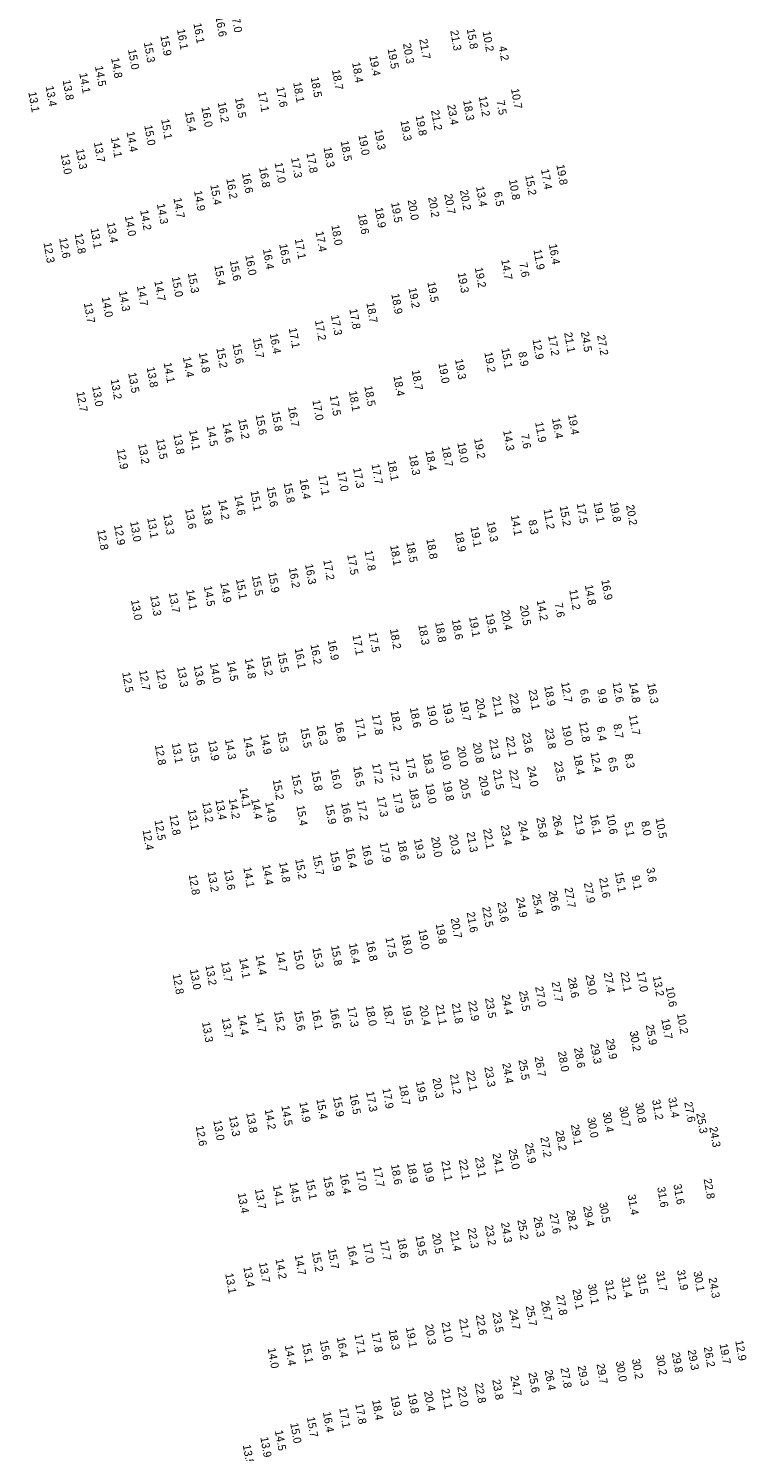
# Model space of a CAD drawing. Extents: x 1023796 to 1112670, y 656573 to 837340.
# Drawn here: x 1038312 to 1038760, y 808963 to 809853 of the extents above; entities that cross this region are included whole.
import ezdxf

# ---------------------------------------------------------------- set-up
doc = ezdxf.new("R2010")
doc.units = 0
doc.layers.add('V-TOPO-SOUN', color=7, linetype='Continuous')

msp = doc.modelspace()

# ---------------------------------------------------------------- texts
at = {"layer": 'V-TOPO-SOUN'}
for s, p in [('17.0 ', (1038438.18, 809862.63)), ('16.1 ', (1038414.68, 809855.79)), ('16.6 ', (1038428.47, 809859.95)), ('15.9 ', (1038394.02, 809848.04)), ('16.1 ', (1038404.42, 809852.01)), ('21.7 ', (1038555.87, 809845.92)), ('21.3 ', (1038575.22, 809851.24)), ('15.8 ', (1038585.53, 809852.28)), ('10.2 ', (1038595.47, 809850.69)), ('15.0 ', (1038373.79, 809839.46)), ('15.3 ', (1038383.72, 809843.81)), ('19.5 ', (1038536.06, 809839.93)), ('20.3 ', (1038545.66, 809843.11)), ('4.2', (1038605.49, 809841.34)), ('14.5 ', (1038353.16, 809828.95)), ('14.8 ', (1038363.26, 809834.08)), ('18.7 ', (1038501.31, 809826.72)), ('18.4 ', (1038513.89, 809831.24)), ('19.4 ', (1038524.64, 809835.45)), ('13.8 ', (1038332.93, 809820.26)), ('14.1 ', (1038343.34, 809824.58)), ('18.1 ', (1038477.07, 809818.79)), ('18.5 ', (1038488.01, 809822.04)), ('13.1 ', (1038311.5, 809812.82)), ('13.4 ', (1038322.34, 809816.42)), ('16.5 ', (1038440.69, 809809.18)), ('17.1 ', (1038455.07, 809812.88)), ('17.6 ', (1038466.53, 809815.92)), ('12.2 ', (1038593.06, 809810.05)), ('10.7 ', (1038613.21, 809814.87)), ('15.4 ', (1038409.42, 809800.5)), ('16.0 ', (1038419.71, 809803.45)), ('16.2 ', (1038429.9, 809806.38)), ('21.2 ', (1038563.23, 809801.4)), ('23.4 ', (1038573.35, 809804.85)), ('18.3 ', (1038583.26, 809807.54)), ('7.5', (1038604.15, 809807.43)), ('15.0 ', (1038383.97, 809792.01)), ('15.1 ', (1038394.54, 809795.84)), ('19.3 ', (1038544.11, 809794.87)), ('19.8 ', (1038553.6, 809798.09)), ('14.1 ', (1038363.11, 809784.41)), ('14.4 ', (1038372.89, 809787.95)), ('19.0 ', (1038517.83, 809785.93)), ('19.3 ', (1038527.84, 809789.33)), ('13.0 ', (1038331.74, 809774.01)), ('13.3 ', (1038341.24, 809777.16)), ('13.7 ', (1038352.47, 809781.39)), ('17.8 ', (1038485.35, 809774.78)), ('18.3 ', (1038496.01, 809778.29)), ('18.5 ', (1038506.71, 809782.18)), ('16.8 ', (1038455.71, 809765.66)), ('17.0 ', (1038465.47, 809768.61)), ('17.3 ', (1038475.72, 809771.7)), ('17.4 ', (1038631.95, 809764.53)), ('19.8 ', (1038641.59, 809767.36)), ('16.2 ', (1038435.22, 809758.65)), ('16.6 ', (1038445.05, 809762.18)), ('10.8 ', (1038611.9, 809758)), ('15.2 ', (1038622.08, 809760.8)), ('14.9 ', (1038415.08, 809751.08)), ('15.4 ', (1038425.25, 809754.84)), ('20.2 ', (1038561.39, 809747.02)), ('20.7 ', (1038571.48, 809749.04)), ('20.2 ', (1038581.31, 809751.49)), ('13.4 ', (1038591.36, 809753.75)), ('6.5', (1038602.53, 809750.34)), ('14.2 ', (1038381.41, 809738.98)), ('14.3 ', (1038391.87, 809742.92)), ('14.7 ', (1038402.24, 809746.56)), ('18.9 ', (1038528.05, 809740.51)), ('19.5 ', (1038538.25, 809743.72)), ('20.0 ', (1038548.63, 809745.31)), ('13.4 ', (1038360.59, 809731.18)), ('14.0 ', (1038371.83, 809735.32)), ('18.0 ', (1038500.89, 809729.61)), ('18.6 ', (1038517.54, 809736.53)), ('12.6 ', (1038330.78, 809721.53)), ('12.8 ', (1038340.44, 809724.35)), ('13.1 ', (1038350.4, 809727.65)), ('17.1 ', (1038478.07, 809720.98)), ('17.4 ', (1038491.07, 809725.6)), ('12.3 ', (1038321, 809718.61)), ('16.4 ', (1038458.14, 809714.62)), ('16.5 ', (1038468.33, 809717.77)), ('11.9 ', (1038627.26, 809714.34)), ('16.4 ', (1038636.89, 809717.7)), ('15.4 ', (1038427.77, 809704.5)), ('15.6 ', (1038437.45, 809707.42)), ('16.0 ', (1038447.1, 809710.87)), ('19.2 ', (1038590.6, 809703.08)), ('14.7 ', (1038607.07, 809708.05)), ('7.6', (1038618.37, 809706.04)), ('14.7 ', (1038390.25, 809694.73)), ('15.0 ', (1038401.2, 809697.29)), ('15.3 ', (1038411.2, 809699.75)), ('19.5 ', (1038560.94, 809694.01)), ('19.3 ', (1038579.88, 809699.87)), ('14.0 ', (1038357.37, 809684.67)), ('14.3 ', (1038368.1, 809688.32)), ('14.7 ', (1038379.36, 809691.65)), ('18.9 ', (1038538.41, 809686.66)), ('19.2 ', (1038549.15, 809690.36)), ('13.7 ', (1038346.2, 809680.95)), ('17.8 ', (1038512.15, 809677.2)), ('18.7 ', (1038522.79, 809681.08)), ('17.2 ', (1038490.65, 809670.09)), ('17.3 ', (1038500.66, 809673.36)), ('15.7 ', (1038451.82, 809659.07)), ('16.4 ', (1038462.41, 809661.91)), ('17.1 ', (1038474.28, 809665.28)), ('12.9 ', (1038626.66, 809658.24)), ('17.2 ', (1038636.4, 809660.57)), ('21.1 ', (1038646.42, 809662.47)), ('24.5 ', (1038656.86, 809662.93)), ('27.2 ', (1038667.01, 809660.8)), ('14.8 ', (1038418.07, 809649.9)), ('15.2 ', (1038429.03, 809652.9)), ('15.6 ', (1038439.13, 809655.5)), ('19.2 ', (1038596.55, 809650.13)), ('15.1 ', (1038607.17, 809652.67)), ('8.9', (1038617.79, 809650.3)), ('13.8 ', (1038385.51, 809640.79)), ('14.1 ', (1038396.09, 809643.62)), ('14.4 ', (1038408.11, 809647.13)), ('19.0 ', (1038567.83, 809643.36)), ('19.3 ', (1038578.22, 809645.8)), ('13.2 ', (1038362.95, 809633.27)), ('13.5 ', (1038373.94, 809637.28)), ('18.4 ', (1038539.71, 809635.34)), ('18.7 ', (1038551.12, 809639.01)), ('12.7 ', (1038341.59, 809625.5)), ('13.0 ', (1038351.36, 809628.87)), ('17.5 ', (1038499.9, 809623.05)), ('18.1 ', (1038511.88, 809625.85)), ('18.5 ', (1038521.52, 809629.05)), ('15.8 ', (1038463.54, 809613.29)), ('16.7 ', (1038473.82, 809616.12)), ('17.0 ', (1038489.03, 809620.23)), ('14.6 ', (1038432.85, 809606.2)), ('15.2 ', (1038442.72, 809608.48)), ('15.6 ', (1038453.56, 809611.16)), ('11.9 ', (1038628.28, 809606.47)), ('16.4 ', (1038638.82, 809608.85)), ('19.4 ', (1038648.84, 809611.26)), ('13.5 ', (1038391.45, 809595.94)), ('13.8 ', (1038402.15, 809598.97)), ('14.1 ', (1038411.99, 809601.48)), ('14.5 ', (1038422.94, 809604.03)), ('19.2 ', (1038590.13, 809596.29)), ('14.3 ', (1038608.29, 809601.21)), ('7.6', (1038619.37, 809598.87)), ('12.9 ', (1038366.84, 809589.66)), ('13.2 ', (1038380.18, 809592.86)), ('18.4 ', (1038559.72, 809588.66)), ('18.7 ', (1038569.93, 809591.23)), ('19.0 ', (1038579.65, 809593.68)), ('17.3 ', (1038514.49, 809577.83)), ('17.7 ', (1038526.02, 809580.2)), ('18.1 ', (1038536.02, 809582.42)), ('18.3 ', (1038549.45, 809585.95)), ('16.4 ', (1038481.07, 809570.97)), ('17.1 ', (1038492.83, 809573.36)), ('17.0 ', (1038504.65, 809575.76)), ('14.6 ', (1038440.27, 809560.81)), ('15.1 ', (1038450.35, 809563.53)), ('15.6 ', (1038460.51, 809566.11)), ('15.8 ', (1038471.09, 809568.67)), ('13.6 ', (1038409.51, 809552.31)), ('13.8 ', (1038419.83, 809555.15)), ('14.2 ', (1038430.23, 809558.03)), ('11.2 ', (1038633.54, 809552.09)), ('15.2 ', (1038643.63, 809554.06)), ('17.5 ', (1038654.24, 809555.69)), ('19.1 ', (1038664.78, 809556.48)), ('19.8 ', (1038675, 809556.59)), ('20.2 ', (1038685.12, 809554.63)), ('12.9 ', (1038365.08, 809542.22)), ('13.0 ', (1038375.11, 809544.34)), ('13.1 ', (1038385.8, 809546.57)), ('13.3 ', (1038395.83, 809548.75)), ('19.3 ', (1038598.11, 809544.32)), ('14.1 ', (1038613.09, 809548.21)), ('8.3', (1038624.05, 809545.25)), ('12.8 ', (1038354.57, 809539.16)), ('18.8 ', (1038560.31, 809533.52)), ('18.9 ', (1038578.06, 809538.03)), ('19.1 ', (1038587.85, 809541.06)), ('17.8 ', (1038521.67, 809526.21)), ('18.1 ', (1038537.65, 809529.47)), ('18.5 ', (1038547.76, 809531.43)), ('16.2 ', (1038474.29, 809515.47)), ('16.3 ', (1038484.49, 809517.7)), ('17.2 ', (1038495.86, 809520.33)), ('17.5 ', (1038510.82, 809523.64)), ('15.1 ', (1038441.29, 809508.42)), ('15.5 ', (1038451.25, 809510.53)), ('15.9 ', (1038461.45, 809512.46)), ('16.9 ', (1038669.64, 809507.94)), ('13.3 ', (1038387.66, 809497.99)), ('13.7 ', (1038399.31, 809499.89)), ('14.1 ', (1038410.12, 809501.72)), ('14.5 ', (1038421.2, 809503.98)), ('14.9 ', (1038431.45, 809506.18)), ('11.2 ', (1038649.6, 809501.68)), ('14.8 ', (1038659.36, 809504.69)), ('13.0 ', (1038375.66, 809495.33)), ('20.4 ', (1038607.03, 809489.07)), ('20.5 ', (1038618.72, 809492.01)), ('14.2 ', (1038629.29, 809495.12)), ('7.6', (1038640.47, 809493.36)), ('18.3 ', (1038555.25, 809479.86)), ('18.8 ', (1038565.77, 809481.49)), ('18.6 ', (1038576.26, 809483.1)), ('19.1 ', (1038587, 809484.82)), ('19.5 ', (1038597.17, 809486.88)), ('17.1 ', (1038514.12, 809473.39)), ('17.5 ', (1038524.19, 809475.15)), ('18.2 ', (1038537.49, 809477.19)), ('15.5 ', (1038467.32, 809462.54)), ('16.1 ', (1038478.01, 809465.16)), ('16.2 ', (1038487.87, 809467.61)), ('16.9 ', (1038498.64, 809470.27)), ('13.3 ', (1038404.48, 809453.48)), ('13.6 ', (1038414.88, 809454.48)), ('14.0 ', (1038424.98, 809455.91)), ('14.5 ', (1038435.71, 809457.24)), ('14.8 ', (1038446.79, 809458.77)), ('15.2 ', (1038457.33, 809460.49)), ('12.5 ', (1038370.18, 809450.04)), ('12.7 ', (1038380.7, 809451.38)), ('12.9 ', (1038391.32, 809452.16)), ('22.8 ', (1038612.09, 809436.97)), ('23.1 ', (1038624.16, 809439.25)), ('18.9 ', (1038633.99, 809441.66)), ('12.7 ', (1038644.5, 809443.87)), ('6.6', (1038656.22, 809439.52)), ('9.9', (1038667.11, 809439.57)), ('12.6 ', (1038676.71, 809443.86)), ('14.8 ', (1038687.05, 809443.61)), ('16.3 ', (1038698.37, 809443.3)), ('18.6 ', (1038550, 809428.06)), ('19.0 ', (1038560.5, 809429.59)), ('19.3 ', (1038570.52, 809430.88)), ('19.7 ', (1038581.08, 809432.2)), ('20.4 ', (1038590.97, 809433.84)), ('21.1 ', (1038601.38, 809435.1)), ('16.8 ', (1038502.92, 809419.22)), ('17.1 ', (1038515.72, 809421.47)), ('17.8 ', (1038526.3, 809423.59)), ('18.2 ', (1038537.85, 809425.99)), ('12.8 ', (1038655.75, 809419.11)), ('8.7', (1038677.16, 809417.75)), ('11.7 ', (1038686.95, 809423.44)), ('14.5 ', (1038445.96, 809409.8)), ('14.9 ', (1038456.6, 809411.46)), ('15.3 ', (1038467.28, 809412.97)), ('15.5 ', (1038481.59, 809415.47)), ('16.3 ', (1038491.69, 809417.24)), ('22.1 ', (1038609.89, 809410.07)), ('23.6 ', (1038620.1, 809412.32)), ('23.8 ', (1038634.45, 809414.94)), ('19.0 ', (1038645.03, 809416.87)), ('6.4', (1038666.6, 809416.11)), ('12.8 ', (1038390.59, 809404.75)), ('13.1 ', (1038401.21, 809405.85)), ('13.5 ', (1038411.46, 809406.6)), ('13.9 ', (1038423.91, 809407.47)), ('14.3 ', (1038434.39, 809408.27)), ('19.0 ', (1038568.76, 809401.76)), ('20.0 ', (1038579.4, 809403.73)), ('20.8 ', (1038589.37, 809406.12)), ('21.3 ', (1038599.56, 809408.42)), ('12.4 ', (1038662.89, 809400.2)), ('16.5 ', (1038514.59, 809391.25)), ('17.2 ', (1038526.37, 809393.02)), ('17.2 ', (1038537.04, 809394.72)), ('17.5 ', (1038547.4, 809396.58)), ('18.3 ', (1038558.12, 809399.41)), ('24.0 ', (1038623.3, 809391.3)), ('23.5 ', (1038640.07, 809394.37)), ('18.4 ', (1038652.27, 809398.72)), ('6.5', (1038673.73, 809396.88)), ('8.3', (1038684.19, 809399.12)), ('15.2 ', (1038464.28, 809383.02)), ('15.2 ', (1038476.04, 809386.24)), ('15.8 ', (1038488.45, 809388.59)), ('16.0 ', (1038500.37, 809389.76)), ('19.8 ', (1038570.6, 809382.3)), ('20.5 ', (1038580.89, 809383.62)), ('20.9 ', (1038593, 809385.41)), ('21.5 ', (1038601.83, 809389.41)), ('22.7 ', (1038612.04, 809389.28)), ('14.1 ', (1038443.42, 809377.94)), ('17.9 ', (1038539.33, 809374.74)), ('18.3 ', (1038549.62, 809377.6)), ('19.0 ', (1038559.67, 809380.65)), ('13.1 ', (1038411.18, 809364.26)), ('13.2 ', (1038420.17, 809368.88)), ('13.4 ', (1038428.42, 809370.51)), ('14.2 ', (1038436.74, 809371.12)), ('14.4 ', (1038450.8, 809371)), ('14.9 ', (1038459.56, 809368.99)), ('15.4 ', (1038479.07, 809366.85)), ('15.9 ', (1038497.01, 809367.79)), ('16.6 ', (1038506.98, 809368.76)), ('17.2 ', (1038516.93, 809370.08)), ('17.3 ', (1038529.37, 809372.34)), ('12.5 ', (1038390.37, 809357.69)), ('12.8 ', (1038399.71, 809360.94)), ('24.4 ', (1038617.75, 809357.28)), ('25.8 ', (1038629.06, 809359.4)), ('26.4 ', (1038639.04, 809360.64)), ('21.9 ', (1038652.29, 809361.18)), ('16.1 ', (1038662.59, 809361.38)), ('10.6 ', (1038672.83, 809361.48)), ('5.1', (1038684.09, 809356.43)), ('8.0', (1038694.57, 809357.03)), ('10.5 ', (1038703.59, 809359)), ('12.4 ', (1038382.9, 809351.59)), ('20.0 ', (1038563.27, 809347.19)), ('20.3 ', (1038574.53, 809348.75)), ('21.3 ', (1038585.47, 809350.28)), ('22.1 ', (1038595.75, 809352.29)), ('23.4 ', (1038606.81, 809354.59)), ('15.9 ', (1038500.09, 809338.29)), ('16.4 ', (1038509.95, 809340.37)), ('16.9 ', (1038519.95, 809342.15)), ('17.9 ', (1038531.17, 809343.79)), ('18.6 ', (1038542.31, 809345.01)), ('19.3 ', (1038552.53, 809346.08)), ('14.4 ', (1038457.7, 809329.8)), ('14.8 ', (1038468.24, 809331.39)), ('15.2 ', (1038478.34, 809333.39)), ('15.7 ', (1038489.34, 809335.89)), ('12.8 ', (1038411.76, 809323.63)), ('13.2 ', (1038423.55, 809325.48)), ('13.6 ', (1038433.84, 809326.65)), ('14.1 ', (1038445.89, 809328.16)), ('21.6 ', (1038668.31, 809321.7)), ('15.1 ', (1038678.15, 809325.24)), ('9.1', (1038688.59, 809323.03)), ('3.6', (1038697.86, 809327.85)), ('25.4 ', (1038626.36, 809311.44)), ('26.6 ', (1038636.73, 809313.51)), ('27.7 ', (1038646.64, 809315.49)), ('27.9 ', (1038658.74, 809318.57)), ('22.5 ', (1038595.16, 809303.5)), ('23.6 ', (1038604.73, 809306.5)), ('24.9 ', (1038616.41, 809309.46)), ('20.7 ', (1038575.55, 809296.47)), ('21.6 ', (1038585.5, 809300.17)), ('17.5 ', (1038534.76, 809284.39)), ('18.0 ', (1038544.69, 809286.51)), ('19.0 ', (1038555.32, 809289.46)), ('19.8 ', (1038566.13, 809292.95)), ('14.7 ', (1038466.38, 809275.5)), ('15.0 ', (1038477.17, 809276.81)), ('15.3 ', (1038489.05, 809278.03)), ('15.8 ', (1038500.7, 809279.33)), ('16.4 ', (1038511.89, 809280.65)), ('16.8 ', (1038522.73, 809282.28)), ('13.2 ', (1038422.19, 809267.05)), ('13.7 ', (1038432, 809269.21)), ('14.1 ', (1038443.32, 809271.47)), ('14.4 ', (1038453.57, 809273.51)), ('12.8 ', (1038401.72, 809261.49)), ('13.0 ', (1038412.47, 809264.45)), ('28.6 ', (1038648.75, 809259.28)), ('29.0 ', (1038659.78, 809261.15)), ('27.4 ', (1038671.17, 809262.53)), ('22.1 ', (1038681.63, 809262.96)), ('17.0 ', (1038691.85, 809263)), ('13.2 ', (1038701.87, 809260.21)), ('24.4 ', (1038607.42, 809248.65)), ('25.5 ', (1038618.21, 809250.98)), ('27.0 ', (1038628.3, 809253.67)), ('27.7 ', (1038638.59, 809256.7)), ('10.6 ', (1038709.9, 809253.59)), ('16.6 ', (1038500, 809240.09)), ('17.3 ', (1038510.95, 809241.02)), ('18.0 ', (1038522.35, 809241.75)), ('18.7 ', (1038533.22, 809242.04)), ('19.5 ', (1038545.08, 809242.12)), ('20.4 ', (1038555.92, 809241.95)), ('21.1 ', (1038566.08, 809242.37)), ('21.8 ', (1038576.21, 809243.24)), ('22.9 ', (1038586.4, 809244.77)), ('23.5 ', (1038596.96, 809246.61)), ('13.3 ', (1038420.06, 809231.51)), ('13.7 ', (1038432.4, 809234.04)), ('14.4 ', (1038442.27, 809236.09)), ('14.7 ', (1038453.17, 809237.64)), ('15.2 ', (1038465.12, 809238.39)), ('15.6 ', (1038477.64, 809238.65)), ('16.1 ', (1038488.59, 809239.29)), ('19.7 ', (1038707.15, 809233.49)), ('10.2 ', (1038716.96, 809236.8)), ('30.2 ', (1038687.4, 809225.83)), ('25.9 ', (1038697.45, 809229.79)), ('28.0 ', (1038642.51, 809213.13)), ('28.6 ', (1038652.61, 809215.45)), ('29.3 ', (1038662.83, 809218.06)), ('29.9 ', (1038672.52, 809220.94)), ('24.4 ', (1038607.8, 809205.79)), ('25.5 ', (1038617.82, 809207.91)), ('26.7 ', (1038627.99, 809209.94)), ('20.3 ', (1038564.09, 809196.5)), ('21.2 ', (1038575.02, 809198.94)), ('22.1 ', (1038585.21, 809201.19)), ('23.3 ', (1038596.51, 809203.6)), ('16.5 ', (1038512.33, 809186.48)), ('17.3 ', (1038522.64, 809188.07)), ('17.9 ', (1038532.85, 809190.01)), ('18.7 ', (1038543.27, 809192.22)), ('19.5 ', (1038553.76, 809194.43)), ('14.5 ', (1038469.67, 809179.28)), ('14.9 ', (1038480.9, 809181.49)), ('15.4 ', (1038491.58, 809183.4)), ('15.9 ', (1038501.94, 809184.94)), ('30.7 ', (1038680.92, 809178.66)), ('30.8 ', (1038690.81, 809181.06)), ('31.2 ', (1038701.41, 809183.03)), ('31.4 ', (1038711.45, 809184.39)), ('27.6 ', (1038721.51, 809181.56)), ('13.0 ', (1038427.13, 809170.15)), ('13.3 ', (1038436.95, 809172.69)), ('13.8 ', (1038447.72, 809174.87)), ('14.2 ', (1038459.27, 809176.96)), ('30.0 ', (1038660.84, 809171.82)), ('30.4 ', (1038670.5, 809175.24)), ('25.3 ', (1038729.05, 809174.57)), ('12.6 ', (1038416.12, 809166.66)), ('27.2 ', (1038631.55, 809159.64)), ('28.2 ', (1038641.06, 809163.7)), ('29.1 ', (1038650.66, 809167.41)), ('24.3 ', (1038737.18, 809165.93)), ('25.0 ', (1038611.7, 809152.08)), ('25.9 ', (1038621.89, 809155.85)), ('18.6 ', (1038538.16, 809142.51)), ('18.9 ', (1038548.19, 809143.48)), ('19.9 ', (1038558.23, 809144.13)), ('21.1 ', (1038569.68, 809144.81)), ('22.1 ', (1038580.55, 809145.67)), ('23.1 ', (1038590.7, 809147.11)), ('24.1 ', (1038601.65, 809149.45)), ('15.1 ', (1038485.02, 809133.31)), ('15.8 ', (1038495.87, 809135.03)), ('16.4 ', (1038506.21, 809136.75)), ('17.0 ', (1038516.36, 809138.7)), ('17.7 ', (1038527.09, 809141.04)), ('22.8 ', (1038733.6, 809133.62)), ('13.4 ', (1038442.4, 809124.67)), ('13.7 ', (1038453.11, 809127.19)), ('14.1 ', (1038464.41, 809129.44)), ('14.5 ', (1038474.63, 809131.42)), ('31.6 ', (1038704.56, 809128.35)), ('31.6 ', (1038714.74, 809130.12)), ('29.4 ', (1038658.35, 809116.4)), ('30.5 ', (1038668.29, 809118.67)), ('31.4 ', (1038686.08, 809123.6)), ('24.3 ', (1038606.96, 809106.19)), ('25.2 ', (1038617.17, 809107.96)), ('26.3 ', (1038627.28, 809109.82)), ('27.6 ', (1038637.27, 809111.86)), ('28.2 ', (1038647.88, 809114.02)), ('19.5 ', (1038553.52, 809098.04)), ('20.5 ', (1038563.83, 809099.41)), ('21.4 ', (1038575.13, 809100.94)), ('22.3 ', (1038586.11, 809102.7)), ('23.2 ', (1038596.91, 809104.51)), ('15.7 ', (1038498.72, 809089.75)), ('16.4 ', (1038510.72, 809091.97)), ('17.0 ', (1038520.79, 809093.5)), ('17.7 ', (1038531.36, 809095.06)), ('18.6 ', (1038542.17, 809096.52)), ('13.7 ', (1038455.65, 809081.22)), ('14.2 ', (1038466.02, 809083.52)), ('14.7 ', (1038478.02, 809085.95)), ('15.2 ', (1038488.76, 809088)), ('13.1 ', (1038434.57, 809074.41)), ('13.4 ', (1038445.92, 809078.51)), ('31.4 ', (1038682.08, 809071.95)), ('31.5 ', (1038691.98, 809074)), ('31.7 ', (1038703.82, 809075.9)), ('31.9 ', (1038716.93, 809076.55)), ('30.1 ', (1038727.26, 809075.68)), ('24.3 ', (1038736.72, 809071.67)), ('29.1 ', (1038651.64, 809064.55)), ('30.1 ', (1038661.23, 809067.85)), ('31.2 ', (1038671.85, 809070.26)), ('25.7 ', (1038622.41, 809054.14)), ('26.7 ', (1038631.97, 809057.41)), ('27.8 ', (1038641.41, 809060.91)), ('21.0 ', (1038569.87, 809043.98)), ('21.7 ', (1038580.77, 809046.16)), ('22.6 ', (1038591.17, 809048.53)), ('23.5 ', (1038601.57, 809050.01)), ('24.7 ', (1038612.04, 809051.9)), ('17.1 ', (1038515.38, 809036.42)), ('17.8 ', (1038526.04, 809037.71)), ('18.3 ', (1038536.74, 809039.31)), ('19.1 ', (1038547.52, 809040.72)), ('20.3 ', (1038559.45, 809042.49)), ('14.0 ', (1038461.11, 809027.76)), ('14.4 ', (1038471.83, 809029.46)), ('15.1 ', (1038482.63, 809030.94)), ('15.6 ', (1038493.68, 809032.74)), ('16.4 ', (1038504.32, 809034.49)), ('29.3 ', (1038723.66, 809026.62)), ('26.2 ', (1038733.7, 809028.48)), ('19.7 ', (1038743.55, 809030.43)), ('12.9 ', (1038753.38, 809032.48)), ('29.7 ', (1038666.63, 809017.97)), ('30.0 ', (1038678.68, 809019.47)), ('30.2 ', (1038688.76, 809020.96)), ('30.2 ', (1038703.76, 809023.46)), ('29.8 ', (1038713.7, 809025.03)), ('24.7 ', (1038612.82, 809010.46)), ('25.6 ', (1038624.09, 809012.49)), ('26.4 ', (1038634.24, 809013.99)), ('27.8 ', (1038644.15, 809015.41)), ('29.3 ', (1038654.87, 809016.65)), ('20.4 ', (1038558.84, 809000.8)), ('21.1 ', (1038569.64, 809002.3)), ('22.0 ', (1038579.64, 809003.79)), ('22.8 ', (1038590.6, 809005.94)), ('23.8 ', (1038601.49, 809008.06)), ('17.8 ', (1038515.86, 808992.89)), ('18.4 ', (1038526.4, 808995.33)), ('19.3 ', (1038537.96, 808997.86)), ('19.8 ', (1038548.68, 808999.52)), ('15.7 ', (1038485.59, 808984.62)), ('16.4 ', (1038495.64, 808987.78)), ('17.1 ', (1038505.86, 808990.38)), ('14.5 ', (1038465.64, 808976.27)), ('15.0 ', (1038475.21, 808980.92)), ('13.5 ', (1038445.54, 808967.29)), ('13.9 ', (1038456.51, 808972.15))]:
    msp.add_text(s, height=5, rotation=280, dxfattribs=at).set_placement(p)

doc.saveas('drawing.dxf')
